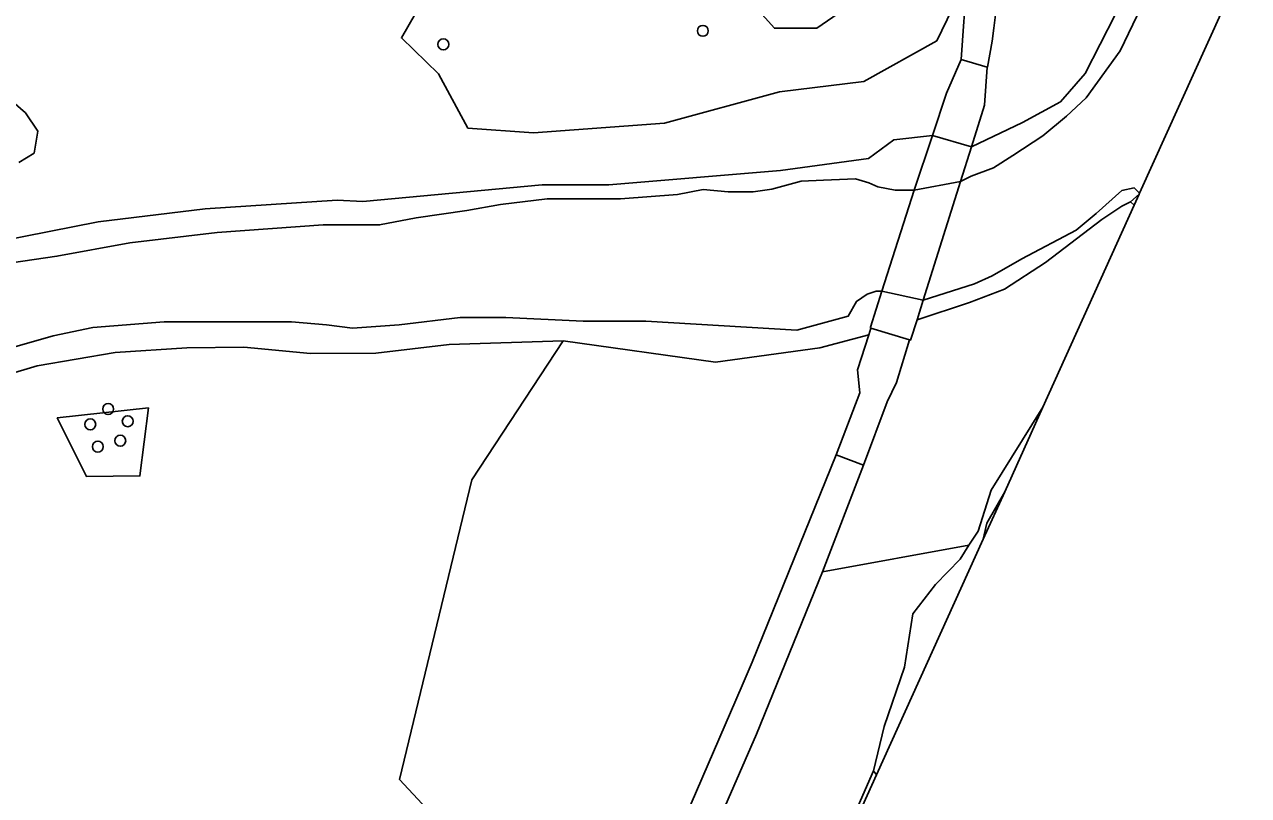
# Model space of a CAD drawing. Extents: x 159817 to 160765, y 380688 to 381638.
# Drawn here: x 160620 to 160729.3, y 381110.3 to 381179.2 of the extents above; entities that cross this region are included whole.
import ezdxf

# ---------------------------------------------------------------- set-up
doc = ezdxf.new("R2010")
doc.units = 0
for name, color, linetype in [('IMGEO_Boom', 7, 'Continuous'), ('IMGEO_Dek', 7, 'Continuous'), ('IMGEO_Grasland_overig', 7, 'Continuous'), ('IMGEO_Groenvoorziening', 7, 'Continuous'), ('IMGEO_Hek', 7, 'Continuous'), ('IMGEO_Loofbos', 7, 'Continuous'), ('IMGEO_Oever', 7, 'Continuous'), ('IMGEO_Voetpad_gesloten', 7, 'Continuous'), ('IMGEO_Voetpad_open', 7, 'Continuous'), ('IMGEO_Walbescherming', 7, 'Continuous'), ('IMGEO_Waterloop', 7, 'Continuous')]:
    doc.layers.add(name, color=color, linetype=linetype)

msp = doc.modelspace()

# ---------------------------------------------------------------- linework, layer by layer
at = {"layer": 'IMGEO_Boom'}
for centre in [(160680.59, 381178.62), (160657.4, 381177.41), (160627.45, 381144.82), (160629.2, 381143.73), (160625.85, 381143.45), (160626.53, 381141.46), (160628.53, 381141.99)]:
    msp.add_circle(centre, 0.489, dxfattribs=at)
at = {"layer": 'IMGEO_Dek'}
msp.add_lwpolyline([(160703.62, 381165.16), (160704.6, 381168.26), (160701.12, 381169.26), (160699.47, 381164.38), (160696.58, 381155.34), (160695.56, 381152.14), (160695.6, 381152.04), (160699.06, 381151), (160699.15, 381150.98), (160699.73, 381152.8), (160700.28, 381154.54)], close=True, dxfattribs=at)
at = {"layer": 'IMGEO_Grasland_overig'}
for points in [[(160704.25, 381183.42), (160701.51, 381177.74), (160694.98, 381174.09), (160687.43, 381173.16), (160677.16, 381170.36), (160665.45, 381169.51), (160659.6, 381169.93), (160656.97, 381174.77), (160653.66, 381177.99), (160655.61, 381181.39)], [(160615.5, 381159.39), (160626.55, 381161.54), (160636.12, 381162.72), (160647.9, 381163.49), (160650.21, 381163.38), (160666.22, 381164.85), (160670.95, 381164.85), (160672.19, 381164.85), (160687.53, 381166.13), (160695.39, 381167.2), (160697.66, 381168.87), (160701.12, 381169.26), (160702.36, 381173.06), (160703.66, 381176.06), (160703.9, 381179.45)], [(160617.52, 381173.48), (160620.07, 381171.29), (160621.17, 381169.64), (160620.83, 381167.69), (160619.47, 381166.84)], [(160670.92, 381093.01), (160653.48, 381111.72), (160659.95, 381138.48), (160668.12, 381150.91), (160657.92, 381150.59), (160651.38, 381149.8), (160645.52, 381149.78), (160639.56, 381150.35), (160634.49, 381150.3), (160628.09, 381149.86), (160621.12, 381148.68), (160615.31, 381146.94)]]:
    msp.add_lwpolyline(points, dxfattribs=at)
for points in [[(160630.29, 381138.85), (160631.05, 381144.92), (160622.91, 381144.02), (160625.52, 381138.79)], [(160625.52, 381138.79), (160622.91, 381144.02), (160631.05, 381144.92), (160630.29, 381138.85)]]:
    msp.add_lwpolyline(points, close=True, dxfattribs=at)
at = {"layer": 'IMGEO_Groenvoorziening'}
for points in [[(160685.44, 381216.63), (160685.55, 381210.66), (160685.46, 381204.67), (160683.93, 381182.27), (160686.98, 381178.85), (160690.77, 381178.85), (160695.53, 381182.15), (160698.05, 381187.98), (160694.75, 381194.13), (160694.91, 381199.34)], [(160655.61, 381181.39), (160653.66, 381177.99), (160656.97, 381174.77), (160659.6, 381169.93), (160665.45, 381169.51), (160677.16, 381170.36), (160687.43, 381173.16), (160694.98, 381174.09), (160701.51, 381177.74), (160704.25, 381183.42)], [(160695.53, 381182.15), (160690.77, 381178.85), (160686.98, 381178.85), (160683.93, 381182.27)], [(160706.01, 381175.38), (160705.76, 381171.97), (160704.6, 381168.26), (160709.16, 381170.42), (160712.55, 381172.28), (160714.75, 381174.8), (160717.42, 381180.05)]]:
    msp.add_lwpolyline(points, dxfattribs=at)
msp.add_lwpolyline([(160681.95, 381080.8), (160696.11, 381112.13), (160695.85, 381112.48)], close=True, dxfattribs=at)
msp.add_arc((160643.52, 381187.57), 63.68, 348.9567, 5.9419, dxfattribs=at)
at = {"layer": 'IMGEO_Hek'}
for points in [[(160699.47, 381164.38), (160701.12, 381169.26)], [(160703.62, 381165.16), (160704.6, 381168.26)], [(160703.62, 381165.16), (160700.28, 381154.54)], [(160696.58, 381155.34), (160699.47, 381164.38)], [(160695.56, 381152.14), (160696.58, 381155.34)], [(160700.28, 381154.54), (160699.73, 381152.8)], [(160699.73, 381152.8), (160699.15, 381150.98)]]:
    msp.add_lwpolyline(points, dxfattribs=at)
at = {"layer": 'IMGEO_Loofbos'}
msp.add_lwpolyline([(160619.47, 381166.84), (160620.83, 381167.69), (160621.17, 381169.64), (160620.07, 381171.29), (160617.52, 381173.48)], dxfattribs=at)
for points in [[(160719.14, 381163.04), (160719.14, 381163.04), (160718.8, 381163.35), (160718.04, 381162.96), (160716.25, 381161.75), (160711.2, 381157.91), (160707.55, 381155.53), (160704.43, 381154.35), (160699.73, 381152.8), (160699.15, 381150.98), (160699.06, 381151), (160697.9, 381147.2), (160697.05, 381145.46), (160694.96, 381139.81), (160691.27, 381130.26), (160704.37, 381132.64), (160705.18, 381133.91), (160706.35, 381137.58), (160710.98, 381145)], [(160668.12, 381150.91), (160659.95, 381138.48), (160653.48, 381111.72), (160670.92, 381093.01), (160672.28, 381094.8), (160676.99, 381103.63), (160684.1, 381120.1), (160685, 381122.19), (160692.51, 381140.73), (160694.61, 381146.28), (160694.4, 381148.32), (160695.41, 381151.46), (160691.04, 381150.28), (160681.71, 381149.02)], [(160681.95, 381080.8), (160695.85, 381112.48), (160696.78, 381116.46), (160698.6, 381121.75), (160699.35, 381126.53), (160701.37, 381129.13), (160703.58, 381131.4), (160704.37, 381132.64), (160691.27, 381130.26), (160685.37, 381115.77), (160679.61, 381102.51), (160674.58, 381093.36), (160674.16, 381091.44), (160671.4, 381086.41), (160675.61, 381083.35), (160680.39, 381080.89), (160681.94, 381080.78)]]:
    msp.add_lwpolyline(points, close=True, dxfattribs=at)
at = {"layer": 'IMGEO_Oever'}
for points in [[(160617.79, 381157.75), (160622.87, 381158.47), (160629.39, 381159.67), (160637.19, 381160.61), (160646.65, 381161.28), (160651.71, 381161.28), (160654.97, 381161.9), (160659.5, 381162.55), (160662.5, 381163.09), (160666.67, 381163.6), (160673.22, 381163.6), (160678.32, 381163.98), (160680.63, 381164.43), (160682.86, 381164.23), (160685.09, 381164.23), (160686.75, 381164.48), (160689.37, 381165.17), (160691.36, 381165.27), (160694.24, 381165.4), (160695.43, 381165.03), (160696.23, 381164.69), (160697.78, 381164.38), (160699.47, 381164.38), (160703.62, 381165.16), (160704.57, 381165.64), (160706.56, 381166.38), (160708.3, 381167.48), (160710.97, 381169.25), (160713.08, 381170.98), (160714.85, 381172.63), (160717.88, 381176.83), (160720.51, 381182.3)], [(160717.42, 381180.05), (160714.75, 381174.8), (160712.55, 381172.28), (160709.16, 381170.42), (160704.6, 381168.26), (160701.12, 381169.26), (160697.66, 381168.87), (160695.39, 381167.2), (160687.53, 381166.13), (160672.19, 381164.85), (160670.95, 381164.85), (160666.22, 381164.85), (160650.21, 381163.38), (160647.9, 381163.49), (160636.12, 381162.72), (160626.55, 381161.54), (160615.5, 381159.39)], [(160615.31, 381146.94), (160621.12, 381148.68), (160628.09, 381149.86), (160634.49, 381150.3), (160639.56, 381150.35), (160645.52, 381149.78), (160651.38, 381149.8), (160657.92, 381150.59), (160668.12, 381150.91), (160681.71, 381149.02), (160691.04, 381150.28), (160695.41, 381151.46), (160695.6, 381152.04), (160699.06, 381151), (160699.15, 381150.98), (160699.73, 381152.8), (160704.43, 381154.35), (160707.55, 381155.53), (160711.2, 381157.91), (160716.25, 381161.75), (160718.04, 381162.96), (160718.8, 381163.35), (160719.59, 381164.03), (160719.62, 381164.1), (160719.62, 381164.1), (160719.13, 381164.58), (160718.03, 381164.35), (160715.74, 381162.3), (160713.96, 381160.82), (160709.08, 381158.25), (160706.44, 381156.71), (160704.85, 381156.02), (160700.28, 381154.54), (160696.58, 381155.34), (160696.09, 381155.34), (160695.27, 381155.09), (160694.33, 381154.44), (160693.58, 381153.11), (160689, 381151.87), (160675.51, 381152.66), (160669.9, 381152.66), (160662.99, 381153), (160658.91, 381153), (160653.44, 381152.36), (160649.27, 381152.04), (160646.95, 381152.35), (160643.83, 381152.62), (160632.45, 381152.62), (160626.08, 381152.1), (160622.54, 381151.35), (160612.44, 381148.46)]]:
    msp.add_lwpolyline(points, dxfattribs=at)
for points in [[(160719.59, 381164.03), (160718.8, 381163.35), (160719.14, 381163.04), (160719.14, 381163.04)], [(160705.64, 381133.2), (160705.64, 381133.2), (160705.98, 381134.63), (160707.56, 381137.43), (160710.98, 381145), (160706.35, 381137.58), (160705.18, 381133.91), (160704.37, 381132.64), (160703.58, 381131.4), (160701.37, 381129.13), (160699.35, 381126.53), (160698.6, 381121.75), (160696.78, 381116.46), (160695.85, 381112.48), (160696.11, 381112.13)]]:
    msp.add_lwpolyline(points, close=True, dxfattribs=at)
at = {"layer": 'IMGEO_Voetpad_gesloten'}
msp.add_lwpolyline([(160704.25, 381183.42), (160703.9, 381179.45), (160703.66, 381176.06), (160706.01, 381175.38)], dxfattribs=at)
msp.add_lwpolyline([(160694.96, 381139.81), (160692.51, 381140.73), (160685, 381122.19), (160684.1, 381120.1), (160676.99, 381103.63), (160672.28, 381094.8), (160673.44, 381094.15), (160674.58, 381093.36), (160679.61, 381102.51), (160685.37, 381115.77), (160691.27, 381130.26)], close=True, dxfattribs=at)
msp.add_arc((160643.52, 381187.57), 63.68, 348.9567, 5.9419, dxfattribs=at)
at = {"layer": 'IMGEO_Voetpad_open'}
for points in [[(160704.6, 381168.26), (160705.76, 381171.97), (160706.01, 381175.38), (160703.66, 381176.06), (160702.36, 381173.06), (160701.12, 381169.26)], [(160700.28, 381154.54), (160703.62, 381165.16), (160704.6, 381168.26), (160701.12, 381169.26), (160699.47, 381164.38), (160696.58, 381155.34), (160695.56, 381152.14), (160695.6, 381152.04), (160699.06, 381151), (160699.15, 381150.98), (160699.73, 381152.8)], [(160695.6, 381152.04), (160695.41, 381151.46), (160694.4, 381148.32), (160694.61, 381146.28), (160692.51, 381140.73), (160694.96, 381139.81), (160697.05, 381145.46), (160697.9, 381147.2), (160699.06, 381151)]]:
    msp.add_lwpolyline(points, close=True, dxfattribs=at)
at = {"layer": 'IMGEO_Walbescherming'}
for points in [[(160694.24, 381165.4), (160695.43, 381165.03), (160696.23, 381164.69), (160697.78, 381164.38), (160699.47, 381164.38), (160703.62, 381165.16), (160704.57, 381165.64), (160706.56, 381166.38), (160708.3, 381167.48), (160710.97, 381169.25)], [(160704.85, 381156.02), (160700.28, 381154.54), (160696.58, 381155.34), (160696.09, 381155.34), (160695.27, 381155.09), (160694.33, 381154.44), (160693.58, 381153.11)]]:
    msp.add_lwpolyline(points, dxfattribs=at)
at = {"layer": 'IMGEO_Waterloop'}
for points in [[(160612.44, 381148.46), (160622.54, 381151.35), (160626.08, 381152.1), (160632.45, 381152.62), (160643.83, 381152.62), (160646.95, 381152.35), (160649.27, 381152.04), (160653.44, 381152.36), (160658.91, 381153), (160662.99, 381153), (160669.9, 381152.66), (160675.51, 381152.66), (160689, 381151.87), (160693.58, 381153.11), (160694.33, 381154.44), (160695.27, 381155.09), (160696.09, 381155.34), (160696.58, 381155.34), (160700.28, 381154.54), (160704.85, 381156.02), (160706.44, 381156.71), (160709.08, 381158.25), (160713.96, 381160.82), (160715.74, 381162.3), (160718.03, 381164.35), (160719.13, 381164.58), (160719.62, 381164.1), (160719.62, 381164.1), (160729.35, 381185.62)], [(160720.51, 381182.3), (160717.88, 381176.83), (160714.85, 381172.63), (160713.08, 381170.98), (160710.97, 381169.25), (160708.3, 381167.48), (160706.56, 381166.38), (160704.57, 381165.64), (160703.62, 381165.16), (160699.47, 381164.38), (160697.78, 381164.38), (160696.23, 381164.69), (160695.43, 381165.03), (160694.24, 381165.4), (160691.36, 381165.27), (160689.37, 381165.17), (160686.75, 381164.48), (160685.09, 381164.23), (160682.86, 381164.23), (160680.63, 381164.43), (160678.32, 381163.98), (160673.22, 381163.6), (160666.67, 381163.6), (160662.5, 381163.09), (160659.5, 381162.55), (160654.97, 381161.9), (160651.71, 381161.28), (160646.65, 381161.28), (160637.19, 381160.61), (160629.39, 381159.67), (160622.87, 381158.47), (160617.79, 381157.75)]]:
    msp.add_lwpolyline(points, dxfattribs=at)
msp.add_lwpolyline([(160705.64, 381133.2), (160707.56, 381137.43), (160705.98, 381134.63), (160705.64, 381133.2)], close=True, dxfattribs=at)

doc.saveas('drawing.dxf')
